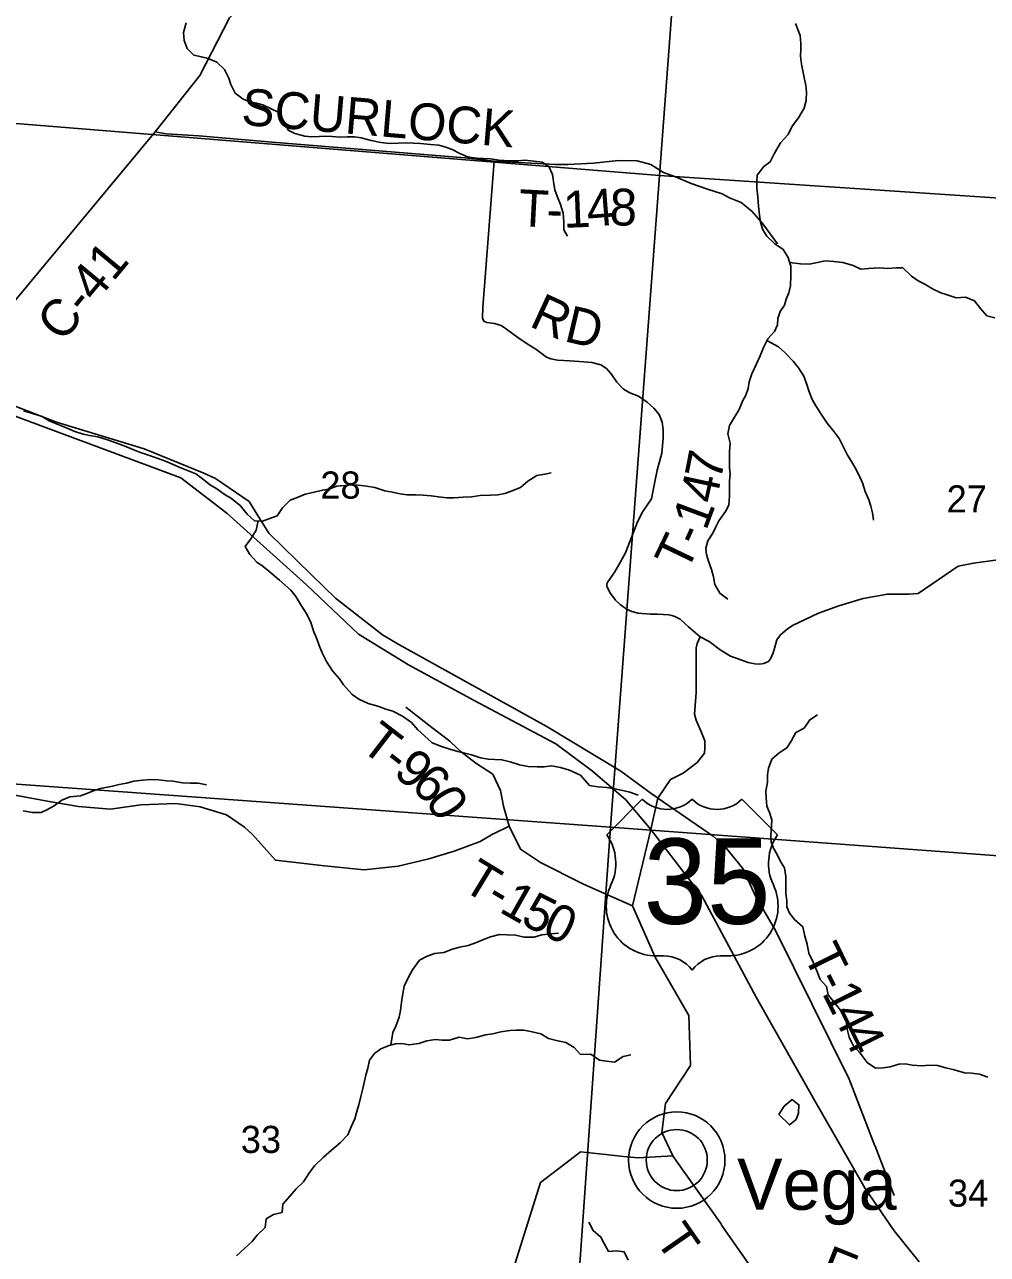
# Model space of a CAD drawing. Extents: x 1715311 to 2083412, y 146837 to 553079.
# Drawn here: x 1963973 to 1971823, y 348173 to 358196 of the extents above; entities that cross this region are included whole.
import ezdxf

# ---------------------------------------------------------------- set-up
doc = ezdxf.new("R2010")
doc.units = 0
for name, color, linetype in [('GM_X_County_Road', 7, 'Continuous'), ('GM_X_County_Road_Text', 7, 'Continuous'), ('GM_X_Minor_Lake', 7, 'Continuous'), ('GM_X_Minor_River', 7, 'Continuous'), ('GM_X_Section', 7, 'Continuous'), ('GM_X_Section_Text', 7, 'Continuous'), ('GM_X_Township_Road', 7, 'Continuous'), ('GM_X_Township_Road_Text', 7, 'Continuous'), ('GM_X_Township_ROW', 7, 'Continuous'), ('GM_X_Unincorporated', 7, 'Continuous'), ('GM_X_Unincorporated_Location', 7, 'Continuous'), ('GM_X_Unincorporated_Text', 7, 'Continuous'), ('GM_X_US_Location', 7, 'Continuous'), ('GM_X_US_Route', 7, 'Continuous'), ('GM_X_US_Shield', 7, 'Continuous')]:
    doc.layers.add(name, color=color, linetype=linetype)

msp = doc.modelspace()

# ---------------------------------------------------------------- linework, layer by layer
at = {"layer": 'GM_X_County_Road'}
msp.add_lwpolyline([(1963606, 355732), (1963879, 355929), (1965037, 357322), (1965402, 357782), (1965642, 358252), (1966518, 359100), (1966520, 359102), (1967187, 359365), (1967540, 359656)], dxfattribs=at)
at = {"layer": 'GM_X_Minor_Lake'}
for points in [[(1970251, 349419), (1970230, 349435), (1970166, 349381), (1970122, 349313)], [(1970122, 349313), (1970210, 349229), (1970264, 349273), (1970282, 349325), (1970286, 349393), (1970251, 349419)]]:
    msp.add_lwpolyline(points, dxfattribs=at)
at = {"layer": 'GM_X_Minor_River'}
for points in [[(1965290, 358210), (1965268, 358132), (1965273, 358066), (1965299, 358000), (1965353, 357947), (1965414, 357933), (1965468, 357921), (1965540, 357889), (1965603, 357830), (1965639, 357760), (1965655, 357708), (1965690, 357636), (1965754, 357587), (1965808, 357567), (1965864, 357555), (1965916, 357543), (1965983, 357510), (1966039, 357482), (1966085, 357410), (1966122, 357337), (1966176, 357309), (1966258, 357287), (1966312, 357281), (1966373, 357284), (1966425, 357286), (1966479, 357284), (1966547, 357279), (1966603, 357281), (1966665, 357281), (1966717, 357273), (1966798, 357252), (1966878, 357234), (1966948, 357228), (1967018, 357231), (1967084, 357233), (1967143, 357231), (1967201, 357226), (1967281, 357220), (1967349, 357214), (1967407, 357198), (1967459, 357177), (1967522, 357145), (1967584, 357117), (1967656, 357108), (1967712, 357104), (1967770, 357102), (1967839, 357091), (1967925, 357085), (1967997, 357087)], [(1970257, 358206), (1970295, 358106), (1970301, 358042), (1970301, 357992), (1970300, 357940), (1970306, 357874), (1970318, 357818), (1970332, 357750), (1970342, 357700), (1970348, 357644), (1970344, 357578), (1970328, 357514), (1970282, 357437), (1970231, 357367), (1970199, 357301), (1970135, 357233), (1970083, 357143), (1970051, 357078), (1970000, 357040), (1969946, 356968), (1969944, 356914), (1969944, 356864), (1969950, 356792), (1969956, 356716), (1969964, 356642), (1969973, 356585), (1969993, 356523), (1970025, 356473), (1970089, 356409), (1970157, 356363), (1970197, 356297), (1970219, 356227), (1970221, 356155), (1970217, 356067), (1970205, 356011), (1970183, 355959), (1970168, 355909), (1970132, 355857), (1970114, 355801), (1970112, 355750), (1970088, 355696), (1970032, 355634), (1969996, 355564), (1969971, 355496), (1969939, 355432), (1969901, 355349), (1969881, 355285), (1969873, 355229), (1969853, 355177), (1969825, 355127), (1969800, 355059), (1969760, 354997), (1969720, 354930), (1969706, 354860), (1969724, 354784), (1969720, 354718), (1969719, 354644), (1969719, 354584), (1969725, 354532), (1969719, 354476), (1969719, 354356)], [(1967997, 357087), (1968051, 357090), (1968125, 357082), (1968192, 357074), (1968246, 357040), (1968276, 356973), (1968286, 356917), (1968297, 356849), (1968317, 356789), (1968341, 356729), (1968364, 356659), (1968370, 356587), (1968370, 356523), (1968399, 356472)], [(1970209, 356258), (1970299, 356246), (1970369, 356244), (1970438, 356258), (1970500, 356272), (1970570, 356264), (1970644, 356256), (1970728, 356234), (1970790, 356203), (1970854, 356207), (1970940, 356215), (1971010, 356209), (1971080, 356215), (1971134, 356213), (1971204, 356145), (1971258, 356109), (1971312, 356081), (1971374, 356043), (1971442, 356010), (1971494, 355994), (1971567, 355968), (1971643, 355974), (1971717, 355946), (1971767, 355882), (1971819, 355822), (1971883, 355806)], [(1970025, 355621), (1970120, 355570), (1970170, 355524), (1970238, 355454), (1970282, 355400), (1970326, 355332), (1970350, 355264), (1970367, 355212), (1970395, 355140), (1970423, 355088), (1970473, 355012), (1970515, 354948), (1970573, 354878), (1970613, 354824), (1970653, 354746), (1970681, 354686), (1970715, 354634), (1970745, 354584), (1970781, 354516), (1970803, 354462), (1970827, 354390), (1970856, 354322), (1970872, 354270), (1970886, 354218), (1970894, 354158)], [(1963963, 355049), (1964037, 355027), (1964115, 355003), (1964174, 354966), (1964238, 354940), (1964306, 354912), (1964381, 354879), (1964451, 354857), (1964503, 354847), (1964569, 354835), (1964649, 354812), (1964784, 354763), (1964854, 354733), (1964910, 354711), (1964983, 354687), (1965045, 354666), (1965121, 354638), (1965184, 354610), (1965246, 354583), (1965302, 354563), (1965370, 354535), (1965423, 354494), (1965487, 354442), (1965539, 354412), (1965599, 354369), (1965660, 354333), (1965734, 354273), (1965787, 354206), (1965847, 354152), (1965911, 354150), (1965965, 354168), (1966033, 354193), (1966075, 354257), (1966139, 354319), (1966203, 354345), (1966261, 354370), (1966323, 354384), (1966401, 354402), (1966455, 354410), (1966515, 354433), (1966587, 354441), (1966645, 354445), (1966696, 354443), (1966760, 354434), (1966828, 354424), (1966910, 354396), (1966970, 354385), (1967035, 354373), (1967093, 354365), (1967161, 354364), (1967221, 354360), (1967287, 354356), (1967347, 354346), (1967416, 354339), (1967472, 354339), (1967548, 354345), (1967616, 354348), (1967688, 354358), (1967770, 354362), (1967832, 354363), (1967887, 354375), (1967939, 354393), (1968015, 354423), (1968077, 354476), (1968150, 354520), (1968215, 354532), (1968267, 354542)], [(1969719, 354356), (1969715, 354279), (1969687, 354229), (1969632, 354153), (1969608, 354103), (1969584, 354051), (1969542, 353989), (1969526, 353929), (1969532, 353878), (1969550, 353822), (1969572, 353754), (1969589, 353696), (1969599, 353632), (1969641, 353562), (1969705, 353514)], [(1965877, 354151), (1965861, 354076), (1965818, 354006), (1965772, 353942), (1965810, 353878), (1965867, 353814), (1965919, 353780), (1965979, 353729), (1966052, 353669), (1966144, 353586), (1966184, 353536), (1966225, 353468), (1966275, 353392), (1966306, 353323), (1966330, 353247), (1966356, 353189), (1966373, 353135), (1966399, 353077), (1966435, 353005), (1966484, 352930), (1966540, 352864), (1966572, 352814), (1966643, 352737), (1966699, 352699), (1966773, 352663), (1966852, 352642), (1966918, 352618), (1966976, 352600), (1967053, 352559), (1967127, 352509), (1967179, 352449), (1967232, 352399), (1967296, 352342), (1967372, 352312), (1967439, 352291), (1967505, 352273), (1967563, 352259), (1967617, 352245), (1967691, 352220), (1967752, 352210), (1967806, 352206), (1967864, 352204), (1967932, 352187), (1968008, 352163), (1968079, 352150), (1968151, 352148), (1968209, 352148), (1968269, 352154), (1968343, 352141), (1968415, 352121), (1968504, 352078)], [(1971827, 349619), (1971757, 349643), (1971693, 349649), (1971635, 349652), (1971551, 349678), (1971483, 349694), (1971417, 349714), (1971348, 349716), (1971288, 349710), (1971208, 349716), (1971156, 349726), (1971100, 349723), (1971030, 349703), (1970974, 349695), (1970910, 349691), (1970842, 349737), (1970786, 349813), (1970728, 349877), (1970696, 349945), (1970680, 350009), (1970672, 350079), (1970636, 350151), (1970578, 350221), (1970524, 350289), (1970512, 350357), (1970459, 350413), (1970433, 350483), (1970401, 350555), (1970367, 350627), (1970353, 350701), (1970333, 350767), (1970317, 350843), (1970249, 350903), (1970209, 350955), (1970187, 351007), (1970187, 351058), (1970179, 351112), (1970178, 351252), (1970168, 351324), (1970136, 351374), (1970110, 351426), (1970080, 351484), (1970060, 351536), (1970056, 351588), (1970062, 351664), (1970066, 351716), (1970047, 351774), (1970025, 351826), (1970019, 351898), (1970017, 351949), (1970031, 352023), (1970029, 352083), (1970039, 352135), (1970065, 352209), (1970124, 352261), (1970188, 352303), (1970222, 352356), (1970260, 352426), (1970328, 352462), (1970374, 352530), (1970437, 352570)], [(1963961, 351787), (1964037, 351775), (1964107, 351776), (1964159, 351798), (1964213, 351828), (1964275, 351874), (1964341, 351903), (1964428, 351911), (1964480, 351929), (1964540, 351954), (1964592, 351970), (1964690, 351990), (1964744, 352002), (1964804, 352013), (1964864, 352029), (1964936, 352037), (1965000, 352044), (1965064, 352040), (1965131, 352034), (1965185, 352030), (1965259, 352017), (1965323, 352013), (1965387, 352015), (1965457, 352000)], [(1968504, 352078), (1968579, 351994), (1968647, 351984), (1968719, 351978), (1968785, 351968), (1968837, 351956), (1968907, 351940), (1968975, 351916)], [(1966958, 349880), (1966974, 349982), (1966999, 350034), (1967027, 350108), (1967037, 350162), (1967045, 350230), (1967054, 350282), (1967068, 350358), (1967104, 350432), (1967134, 350492), (1967193, 350571), (1967249, 350601), (1967316, 350625), (1967390, 350634), (1967452, 350658), (1967518, 350676), (1967590, 350692), (1967658, 350715), (1967714, 350739), (1967770, 350761), (1967844, 350780), (1967908, 350778), (1967976, 350776), (1968045, 350758), (1968127, 350759), (1968191, 350779), (1968261, 350787), (1968325, 350792)], [(1966546, 349083), (1966608, 349147), (1966636, 349213), (1966666, 349277), (1966680, 349331), (1966697, 349391), (1966713, 349461), (1966731, 349525), (1966755, 349633), (1966772, 349691), (1966784, 349755), (1966826, 349810), (1966878, 349848), (1966944, 349876), (1966996, 349890), (1967048, 349891), (1967108, 349881), (1967188, 349893), (1967252, 349915), (1967323, 349924), (1967377, 349918), (1967437, 349918), (1967515, 349943), (1967583, 349931), (1967651, 349941), (1967731, 349962), (1967789, 349972), (1967855, 349986), (1967928, 349998), (1967980, 350001), (1968044, 350001), (1968112, 349987), (1968182, 349970), (1968243, 349932), (1968309, 349916), (1968385, 349899), (1968453, 349859), (1968504, 349802)], [(1968504, 349802), (1968589, 349806), (1968661, 349755), (1968717, 349749), (1968783, 349739), (1968853, 349785), (1968915, 349799)], [(1965701, 348162), (1965768, 348224), (1965828, 348278), (1965868, 348330), (1965934, 348393), (1965942, 348463), (1966002, 348499), (1966072, 348515), (1966078, 348583), (1966137, 348651), (1966187, 348708), (1966247, 348764), (1966289, 348832), (1966337, 348894), (1966407, 348964), (1966475, 349023), (1966546, 349083)], [(1968894, 348127), (1968862, 348195), (1968798, 348201), (1968734, 348198), (1968698, 348262), (1968672, 348314), (1968608, 348368), (1968574, 348436)]]:
    msp.add_lwpolyline(points, dxfattribs=at)
at = {"layer": 'GM_X_Section'}
for points in [[(1964211, 362771), (1969556, 362398), (1969150, 356965), (1963800, 357398)], [(1969556, 362398), (1974920, 361942), (1974535, 356607), (1969150, 356965)], [(1963800, 357398), (1969150, 356965), (1968750, 351654), (1963420, 352040)], [(1969150, 356965), (1974535, 356607), (1974119, 351259), (1968750, 351654)], [(1963420, 352040), (1968750, 351654), (1968371, 346279), (1967597, 346348), (1963067, 346709)], [(1968750, 351654), (1974119, 351259), (1973697, 345890), (1973161, 345930), (1968371, 346279)]]:
    msp.add_lwpolyline(points, close=True, dxfattribs=at)
at = {"layer": 'GM_X_Township_Road'}
for points in [[(1967802, 357083), (1967561, 357110), (1965991, 357238), (1965392, 357290), (1965128, 357306), (1965037, 357322)], [(1969480, 353206), (1969386, 353289), (1969317, 353349), (1969275, 353372), (1969249, 353379), (1969226, 353387), (1969132, 353391), (1969076, 353390), (1968974, 353399), (1968924, 353414), (1968881, 353431), (1968828, 353470), (1968791, 353504), (1968743, 353569), (1968721, 353618), (1968720, 353638), (1968727, 353655), (1968780, 353729), (1968818, 353793), (1968871, 353891), (1968970, 354144), (1969013, 354227), (1969084, 354330), (1969096, 354387), (1969130, 354564), (1969167, 354702), (1969180, 354826), (1969180, 354895), (1969172, 354957), (1969146, 355018), (1969103, 355070), (1969048, 355120), (1968977, 355168), (1968908, 355196), (1968857, 355225), (1968800, 355283), (1968754, 355350), (1968716, 355394), (1968671, 355424), (1968598, 355443), (1968533, 355448), (1968417, 355456), (1968318, 355460), (1968264, 355473), (1968228, 355486), (1968142, 355552), (1968071, 355593), (1967995, 355647), (1967902, 355715), (1967858, 355743), (1967804, 355761), (1967741, 355768), (1967718, 355778), (1967707, 355804), (1967708, 355892), (1967802, 357083)], [(1967802, 357083), (1968302, 357055), (1968403, 357055), (1968612, 357066), (1968816, 357088), (1968966, 357085), (1969079, 357057), (1969181, 356990), (1969279, 356956), (1969407, 356901), (1969541, 356855), (1969661, 356816), (1969721, 356784), (1969816, 356746), (1969904, 356673), (1969992, 356573), (1970111, 356410)], [(1969101, 351916), (1968834, 352111), (1968224, 352478), (1967023, 353145), (1966892, 353223), (1966508, 353522), (1966309, 353715), (1965963, 354051), (1965869, 354204), (1965803, 354309), (1965528, 354498), (1965435, 354540), (1964948, 354738), (1964234, 354955), (1963189, 355357)], [(1969193, 351977), (1969240, 352045), (1969342, 352094), (1969455, 352182), (1969515, 352257), (1969519, 352298), (1969519, 352360), (1969492, 352428), (1969447, 352528), (1969435, 352576), (1969447, 352754), (1969448, 353117), (1969457, 353153), (1969480, 353206), (1969553, 353167), (1969645, 353100), (1969727, 353049), (1969812, 353018), (1969873, 352998), (1969927, 352987), (1969965, 352984), (1969999, 352988), (1970037, 353005), (1970055, 353026), (1970077, 353075), (1970089, 353122), (1970105, 353182), (1970136, 353224), (1970190, 353269), (1970234, 353298), (1970446, 353398), (1970610, 353460), (1970810, 353519), (1971007, 353555), (1971180, 353555), (1971257, 353560), (1971585, 353783), (1971708, 353806), (1971908, 353833)], [(1967292, 352468), (1967080, 352632)], [(1967500, 352298), (1967439, 352355), (1967293, 352467), (1967292, 352468)], [(1967923, 351664), (1967876, 351827), (1967852, 351955), (1967791, 352087), (1967653, 352178), (1967533, 352268), (1967501, 352297), (1967500, 352298)], [(1969078, 351636), (1969135, 351891), (1969102, 351915), (1969101, 351916)], [(1970906, 349057), (1970696, 349601), (1970094, 350813), (1969931, 351092), (1969828, 351319), (1969684, 351494), (1969587, 351583), (1969135, 351891), (1969193, 351976), (1969193, 351977)], [(1967793, 351600), (1967800, 351604), (1967923, 351664), (1968016, 351475), (1968178, 351368), (1968524, 351193), (1968676, 351126), (1968676, 351126)], [(1969257, 348976), (1969169, 349166), (1969197, 349403), (1969402, 349713), (1969387, 350120), (1969113, 350597), (1968929, 351014), (1969078, 351636)], [(1968676, 351126), (1968929, 351014)], [(1966773, 345917), (1966838, 345997), (1966921, 346133), (1966991, 346285), (1967018, 346390), (1967030, 346459), (1967034, 346579), (1967060, 346811), (1967082, 346880), (1967142, 346940), (1967515, 347182), (1967898, 347869), (1968178, 348759), (1968422, 348944), (1968506, 349008), (1968712, 348987), (1968732, 348984)], [(1971063, 348653), (1970907, 349056), (1970906, 349057)], [(1968732, 348984), (1968857, 348972), (1968975, 348960), (1969257, 348976)], [(1969257, 348976), (1969287, 348933), (1969648, 348424), (1969657, 348410), (1969707, 348339), (1969707, 348339)], [(1969707, 348339), (1969886, 348083)]]:
    msp.add_lwpolyline(points, dxfattribs=at)
at = {"layer": 'GM_X_Township_ROW'}
msp.add_lwpolyline([(1963715, 351953), (1963837, 351926), (1964173, 351863), (1964411, 351824), (1964674, 351802), (1964920, 351837), (1965207, 351848), (1965403, 351821), (1965619, 351756), (1965766, 351655), (1965830, 351595), (1966018, 351386), (1966418, 351340), (1966742, 351307), (1967019, 351336), (1967269, 351398), (1967474, 351459), (1967686, 351538), (1967793, 351600)], dxfattribs=at)
at = {"layer": 'GM_X_Unincorporated'}
for radius in [393, 249]:
    msp.add_circle((1969290, 348942), radius, dxfattribs=at)
at = {"layer": 'GM_X_Unincorporated_Location'}
msp.add_line((1969290, 348942), (1969290, 348942), dxfattribs=at)
at = {"layer": 'GM_X_US_Route'}
msp.add_lwpolyline([(1962595, 355488), (1965246, 354502), (1965621, 354215), (1966272, 353631), (1966696, 353229), (1967103, 352977), (1967638, 352688), (1968304, 352335), (1968603, 352111), (1968876, 351877), (1969078, 351636), (1969494, 351095), (1969937, 350269), (1970416, 349424), (1970825, 348709), (1971062, 348365), (1971265, 348114)], dxfattribs=at)
at = {"layer": 'GM_X_US_Shield'}
for p, q in [((1969009, 351883), (1968719, 351593)), ((1970111, 351593), (1969821, 351883)), ((1969125, 350606), (1969183, 350606)), ((1969647, 350606), (1969705, 350606))]:
    msp.add_line(p, q, dxfattribs=at)
for centre, radius, start, end in [((1969212, 352090), 290, 225.573, 314.427), ((1969618, 352090), 290, 225.573, 314.427), ((1968387, 351360), 406, 334.5471, 35.0009), ((1970444, 351360), 406, 144.9991, 205.4529), ((1969121, 351012), 406, 154.8319, 270.6383), ((1969710, 351012), 406, 269.3617, 25.1681), ((1969183, 350316), 290, 36.8699, 90), ((1969647, 350316), 290, 90, 143.1301)]:
    msp.add_arc(centre, radius, start, end, dxfattribs=at)

# ---------------------------------------------------------------- texts
at = {"layer": 'GM_X_County_Road_Text'}
msp.add_text('C-41', height=300, rotation=50.3265, dxfattribs=at).set_placement((1964281, 355597))
at = {"layer": 'GM_X_Section_Text'}
for s, p in [('28', (1966384, 354333)), ('27', (1971490, 354220)), ('33', (1965735, 349000)), ('34', (1971501, 348562))]:
    msp.add_text(s, height=221, rotation=0, dxfattribs=at).set_placement(p)
at = {"layer": 'GM_X_Township_Road_Text'}
for s, rotation, p in [('SCURLOCK', 355.2358, (1965734, 357380)), ('T', 356.9844, (1967993, 356555)), ('1', 2.288, (1968369, 356539)), ('4', 4.427, (1968565, 356547)), ('8', 358.7319, (1968740, 356561)), ('-', 358.202, (1968224, 356543)), ('R', 335.254, (1968078, 355742)), ('D', 346.7347, (1968363, 355618)), ('7', 78.8725, (1969647, 354470)), ('4', 77.7158, (1969607, 354283)), ('1', 69.6202, (1969529, 354065)), ('T', 64.3511, (1969370, 353723)), ('-', 65.5898, (1969470, 353932)), ('T', 322.3659, (1966697, 352298)), ('-', 321.9602, (1966874, 352161)), ('9', 320.6595, (1966969, 352087)), ('6', 320.386, (1967110, 351971)), ('0', 301.7027, (1967234, 351874)), ('T', 328.6996, (1967525, 351155)), ('-', 329.1243, (1967719, 351037)), ('1', 330.4929, (1967832, 350970)), ('5', 333.193, (1968006, 350872)), ('0', 334.5508, (1968178, 350785)), ('T', 296.3924, (1970317, 350615)), ('-', 296.3924, (1970417, 350415)), ('1', 296.3924, (1970471, 350305)), ('4', 296.3901, (1970552, 350141)), ('4', 296.2566, (1970634, 349977)), ('T', 304.7729, (1969106, 348294)), ('E', 338.1071, (1970435, 347974))]:
    msp.add_text(s, height=300, rotation=rotation, dxfattribs=at).set_placement(p)
at = {"layer": 'GM_X_Unincorporated_Text'}
msp.add_text('Vega', height=417, rotation=0, dxfattribs=at).set_placement((1969781, 348537))
at = {"layer": 'GM_X_US_Location'}
for s in ['0', '/']:
    msp.add_text(s, height=1, dxfattribs=at).set_placement((1969415, 351210))
msp.add_text('35', height=1, rotation=0, dxfattribs=at).set_placement((1969209, 351003))
at = {"layer": 'GM_X_US_Shield'}
msp.add_text('35', height=696.1, dxfattribs=at).set_placement((1969019, 350867))

doc.saveas('drawing.dxf')
